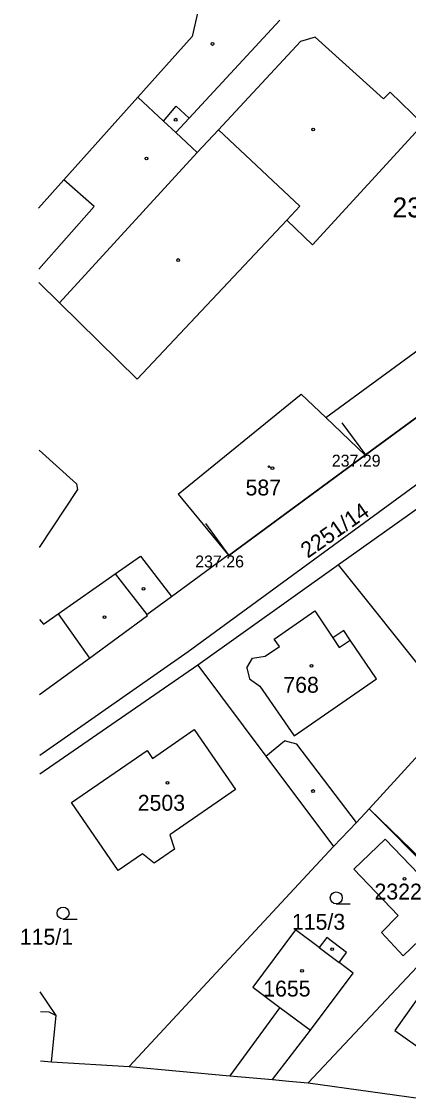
# Model space of a CAD drawing. Extents: x -555757 to -553364, y -1100723 to -1096439.
# Drawn here: x -554387.8 to -554339.2, y -1100614.3 to -1100479.7 of the extents above; entities that cross this region are included whole.
import ezdxf

# ---------------------------------------------------------------- set-up
doc = ezdxf.new("R2010")
doc.units = 0
for name, color, linetype in [('00_NÁVRH - Řezy', 7, 'Continuous'), ('BUDOVA_ZDENA', 7, 'Continuous'), ('BUDOVY', 7, 'Continuous'), ('C$SLO$PARCELY', 7, 'Continuous'), ('HRANICE$PARCELY', 7, 'Continuous'), ('OSA$KOLEJI', 7, 'Continuous'), ('ROZHRANI', 7, 'Continuous'), ('SLOUPY', 7, 'Continuous'), ('SLUCKOV$$C$RA', 7, 'Continuous'), ('VYSKA_PODR_BOD', 7, 'Continuous'), ('ZNA$KY$KULTUR', 7, 'Continuous')]:
    doc.layers.add(name, color=color, linetype=linetype)

# ---------------------------------------------------------------- blocks, each defined once
blk = doc.blocks.new('POINT_DISPLAY')
blk.add_line((0, 0), (0, 0))
blk = doc.blocks.new('4$02')
at = {"layer": 'SLOUPY'}
blk.add_circle((0, 0), 0.175, dxfattribs=at)
blk = doc.blocks.new('3$04')
at = {"layer": 'ZNA$KY$KULTUR'}
blk.add_line((0.01, 0), (1.76, 0), dxfattribs=at)
blk.add_circle((0.01, 0.75), 0.75, dxfattribs=at)
blk = doc.blocks.new('4$021')
at = {"layer": 'BUDOVA_ZDENA'}
for radius in [0.09, 0.0398]:
    blk.add_circle((0, 0), radius, dxfattribs=at)

msp = doc.modelspace()

# ---------------------------------------------------------------- linework, layer by layer
at = {"layer": 'BUDOVY'}
for p, q in [((-554325.12, -1100519.97), (-554344.56, -1100534.22)), ((-554347.53, -1100530.2), (-554344.56, -1100534.22)), ((-554344.56, -1100534.22), (-554361.73, -1100546.9)), ((-554364.7, -1100542.88), (-554361.73, -1100546.9))]:
    msp.add_line(p, q, dxfattribs=at)
at = {"layer": 'HRANICE$PARCELY'}
for p, q in [((-554333.45, -1100537.74), (-554347.96, -1100548.09)), ((-554347.96, -1100548.09), (-554365.63, -1100560.68)), ((-554333.13, -1100566.69), (-554347.96, -1100548.09)), ((-554365.63, -1100560.68), (-554385.51, -1100574.42)), ((-554344.12, -1100578.77), (-554333.13, -1100566.69)), ((-554344.12, -1100578.77), (-554331.44, -1100591.55)), ((-554374.28, -1100611.17), (-554348.6, -1100583.51)), ((-554351.77, -1100613.23), (-554331.44, -1100591.55)), ((-554385.43, -1100610.47), (-554384.05, -1100610.56)), ((-554384.05, -1100610.56), (-554374.28, -1100611.17)), ((-554374.28, -1100611.17), (-554361.63, -1100612.33)), ((-554361.63, -1100612.33), (-554356.28, -1100612.81)), ((-554351.77, -1100613.23), (-554322.31, -1100617.32))]:
    msp.add_line(p, q, dxfattribs=at)
for points in [[(-554361.09, -1100460.36), (-554361.38, -1100460.44), (-554362.8, -1100466.33), (-554364.18, -1100472.01), (-554366.36, -1100481.61), (-554373.19, -1100489.25), (-554382.48, -1100499.65), (-554385.66, -1100503.23)], [(-554385.53, -1100564.39), (-554379.28, -1100559.79), (-554371.96, -1100554.44), (-554372.05, -1100554.31), (-554368.97, -1100552.04), (-554361.85, -1100546.8), (-554361.77, -1100546.91), (-554344.61, -1100534.3), (-554325.13, -1100519.97), (-554321.34, -1100517.19), (-554320.7, -1100514.91), (-554320.84, -1100514.08), (-554320.29, -1100503.59)], [(-554365.63, -1100560.68), (-554357.1, -1100572.12), (-554348.6, -1100583.51)], [(-554381.51, -1100577.97), (-554372.02, -1100571.44), (-554371.35, -1100572.41), (-554366.1, -1100568.79), (-554360.9, -1100576.34), (-554369.15, -1100582.02), (-554368.58, -1100583.82), (-554371.15, -1100585.59), (-554372.62, -1100584.42), (-554375.64, -1100586.51), (-554381.51, -1100577.97)], [(-554348.6, -1100583.51), (-554345.72, -1100580.47), (-554344.12, -1100578.77)], [(-554339.85, -1100597.25), (-554333.7, -1100591.35), (-554342.08, -1100582.59), (-554346.05, -1100586.33), (-554340.48, -1100592.18), (-554342.58, -1100594.3), (-554339.85, -1100597.25)], [(-554356.28, -1100612.81), (-554351.49, -1100606.6), (-554346.11, -1100599.42), (-554347.9, -1100598.08), (-554346.96, -1100596.83), (-554349.44, -1100594.96), (-554350.38, -1100596.22), (-554353.36, -1100593.99), (-554358.75, -1100601.18), (-554355.33, -1100603.74), (-554361.63, -1100612.33)], [(-554335.02, -1100598.4), (-554340.87, -1100606.66), (-554331.8, -1100613.09), (-554325.92, -1100604.85), (-554335.02, -1100598.4)], [(-554384.05, -1100610.56), (-554383.46, -1100604.77), (-554385.45, -1100601.77)], [(-554356.28, -1100612.81), (-554354.2, -1100613.01), (-554351.77, -1100613.23)]]:
    msp.add_lwpolyline(points, dxfattribs=at)
at = {"layer": 'SLUCKOV$$C$RA'}
for p, q in [((-554366.72, -1100491.9), (-554355.34, -1100479.58)), ((-554352.73, -1100482.26), (-554363.05, -1100493.35)), ((-554350.88, -1100481.69), (-554352.73, -1100482.26)), ((-554342.3, -1100489.47), (-554350.88, -1100481.69)), ((-554369.96, -1100492.26), (-554373.19, -1100489.25)), ((-554341.47, -1100488.62), (-554342.3, -1100489.47)), ((-554337.31, -1100492.67), (-554341.47, -1100488.62)), ((-554369.96, -1100492.26), (-554368.38, -1100490.38)), ((-554368.38, -1100490.38), (-554366.72, -1100491.9)), ((-554366.72, -1100491.9), (-554368.39, -1100493.71)), ((-554368.39, -1100493.71), (-554369.96, -1100492.26)), ((-554363.05, -1100493.35), (-554365.71, -1100496.21)), ((-554363.05, -1100493.35), (-554352.81, -1100502.96)), ((-554337.31, -1100492.67), (-554351.24, -1100507.81)), ((-554365.71, -1100496.21), (-554368.39, -1100493.71)), ((-554365.71, -1100496.21), (-554383.02, -1100515.14)), ((-554378.67, -1100503.02), (-554382.48, -1100499.65)), ((-554385.64, -1100510.89), (-554378.67, -1100503.02)), ((-554354.47, -1100504.73), (-554352.81, -1100502.96)), ((-554354.47, -1100504.73), (-554373.29, -1100524.72)), ((-554351.24, -1100507.81), (-554354.47, -1100504.73)), ((-554383.02, -1100515.14), (-554385.64, -1100512.56)), ((-554373.29, -1100524.72), (-554383.02, -1100515.14)), ((-554349.57, -1100529.56), (-554331.53, -1100516.3)), ((-554312.64, -1100519.29), (-554366.85, -1100559.01)), ((-554368.13, -1100539.17), (-554352.67, -1100526.6)), ((-554352.67, -1100526.6), (-554349.57, -1100529.56)), ((-554349.57, -1100529.56), (-554344.61, -1100534.3)), ((-554385.59, -1100533.67), (-554380.88, -1100537.9)), ((-554380.88, -1100537.9), (-554380.77, -1100538.61)), ((-554380.77, -1100538.61), (-554385.57, -1100545.89)), ((-554368.13, -1100539.17), (-554361.85, -1100546.8)), ((-554376.04, -1100549.22), (-554372.87, -1100546.99)), ((-554372.87, -1100546.99), (-554368.97, -1100552.04)), ((-554383.19, -1100554.24), (-554376.04, -1100549.22)), ((-554376.04, -1100549.22), (-554372.05, -1100554.31)), ((-554356.04, -1100557.43), (-554350.96, -1100553.87)), ((-554350.96, -1100553.87), (-554348.67, -1100557.27)), ((-554385.55, -1100554.96), (-554385.03, -1100555.53)), ((-554385.03, -1100555.53), (-554383.19, -1100554.24)), ((-554383.19, -1100554.24), (-554379.28, -1100559.79)), ((-554347.3, -1100556.34), (-554348.67, -1100557.27)), ((-554346.5, -1100557.53), (-554347.3, -1100556.34)), ((-554355.38, -1100558.33), (-554356.04, -1100557.43)), ((-554348.67, -1100557.27), (-554347.87, -1100558.45)), ((-554347.87, -1100558.45), (-554346.5, -1100557.53)), ((-554343.2, -1100562.42), (-554346.5, -1100557.53)), ((-554366.85, -1100559.01), (-554385.51, -1100572.06)), ((-554358.76, -1100559.79), (-554357.19, -1100559.54)), ((-554357.19, -1100559.54), (-554355.38, -1100558.33)), ((-554359.49, -1100561.01), (-554358.76, -1100559.79)), ((-554359.49, -1100561.01), (-554359.17, -1100562.43)), ((-554359.17, -1100562.43), (-554357.85, -1100563.32)), ((-554357.85, -1100563.32), (-554353.55, -1100569.57)), ((-554353.55, -1100569.57), (-554343.2, -1100562.42)), ((-554357.1, -1100572.12), (-554354.74, -1100570.2)), ((-554353.2, -1100570.62), (-554354.74, -1100570.2)), ((-554345.72, -1100580.47), (-554353.2, -1100570.62)), ((-554315.52, -1100606.47), (-554344.12, -1100578.77)), ((-554350.38, -1100596.22), (-554347.9, -1100598.08)), ((-554355.33, -1100603.74), (-554351.49, -1100606.6)), ((-554385.44, -1100604.23), (-554384.36, -1100604.3)), ((-554384.36, -1100604.3), (-554383.46, -1100604.77))]:
    msp.add_line(p, q, dxfattribs=at)

# ---------------------------------------------------------------- block references
at = {"layer": 'BUDOVA_ZDENA', "xscale": 0.9999994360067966, "yscale": 0.9999994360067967, "rotation": 36.445940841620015}
msp.add_blockref('4$021', (-554356.71, -1100535.73), dxfattribs=at)
at = {"layer": 'BUDOVY'}
for p in [(-554363.79, -1100482.56), (-554368.43, -1100492.09), (-554351.14, -1100493.32), (-554372.09, -1100496.96), (-554368.13, -1100509.74), (-554356.28, -1100535.92), (-554372.47, -1100551.08), (-554377.38, -1100554.66), (-554351.35, -1100560.78), (-554369.45, -1100575.49), (-554351.17, -1100576.52), (-554339.67, -1100587.57), (-554348.75, -1100596.42), (-554352.55, -1100599.13)]:
    msp.add_blockref('4$02', p, dxfattribs=at)
at = {"layer": 'ROZHRANI'}
for p in [(-554344.56, -1100534.22), (-554361.73, -1100546.9)]:
    msp.add_blockref('POINT_DISPLAY', p, dxfattribs=at)
at = {"layer": 'ZNA$KY$KULTUR'}
for p in [(-554348.26, -1100590.71), (-554382.59, -1100592.62)]:
    msp.add_blockref('3$04', p, dxfattribs=at)

# ---------------------------------------------------------------- texts
at = {"layer": '00_NÁVRH - Řezy'}
msp.add_text('237,70 m n. m.', height=2.5, dxfattribs=at).set_placement((-554341.19, -1100504.37))
at = {"layer": 'C$SLO$PARCELY'}
for s, p in [('587', (-554359.65, -1100539.35)), ('768', (-554354.9, -1100564.16)), ('2503', (-554373.2, -1100579)), ('2322', (-554343.44, -1100590.17)), ('115/3', (-554353.82, -1100593.97)), ('115/1', (-554388.02, -1100595.85)), ('1655', (-554357.43, -1100602.37))]:
    msp.add_text(s, height=2, dxfattribs=at).set_placement(p)
msp.add_text('2251/14', height=2, rotation=35, dxfattribs=at).set_placement((-554351.83, -1100547.31))
at = {"layer": 'OSA$KOLEJI'}
for s, p in [('214', (-554344.56, -1100534.22)), ('213', (-554361.73, -1100546.9))]:
    msp.add_text(s, height=0.1, dxfattribs=at).set_placement(p)
at = {"layer": 'VYSKA_PODR_BOD'}
for s, p in [('237.29', (-554348.81, -1100535.72)), ('237.26', (-554365.98, -1100548.4))]:
    msp.add_text(s, height=1.5, dxfattribs=at).set_placement(p)

doc.saveas('drawing.dxf')
